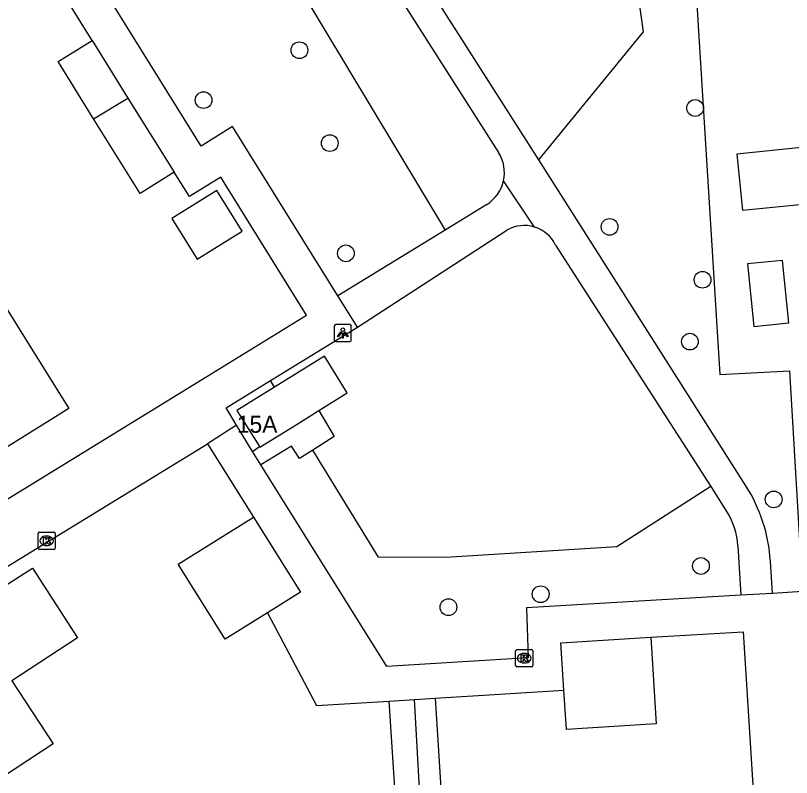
# Model space of a CAD drawing. Extents: x 158461 to 159795, y 387220 to 388672.
# Drawn here: x 159006.44 to 159051.84, y 387842.73 to 387887.3 of the extents above; entities that cross this region are included whole.
import ezdxf

# ---------------------------------------------------------------- set-up
doc = ezdxf.new("R2010")
doc.units = 0
for name, color, linetype in [('IMGEO_Boom', 7, 'Continuous'), ('IMGEO_Groenvoorziening', 7, 'Continuous'), ('IMGEO_Kolk', 7, 'Continuous'), ('IMGEO_Lichtpunt', 7, 'Continuous'), ('IMGEO_Pand', 7, 'Continuous'), ('IMGEO_Pand_nummerreeks', 7, 'Continuous'), ('IMGEO_Voetpad_halfverhard', 7, 'Continuous'), ('IMGEO_Voetpad_open', 7, 'Continuous')]:
    doc.layers.add(name, color=color, linetype=linetype)

msp = doc.modelspace()

# ---------------------------------------------------------------- linework, layer by layer
at = {"layer": 'IMGEO_Boom'}
for centre in [(159023.053, 387885.27), (159017.446, 387882.352), (159046.203, 387881.889), (159024.828, 387879.837), (159041.197, 387874.936), (159025.774, 387873.388), (159046.635, 387871.841), (159045.898, 387868.223), (159050.797, 387858.994), (159046.543, 387855.1), (159037.165, 387853.448), (159031.768, 387852.69)]:
    msp.add_circle(centre, 0.489, dxfattribs=at)
at = {"layer": 'IMGEO_Groenvoorziening'}
for points in [[(159054.347, 387913.818), (159042.704, 387912.483), (159044.248, 387897.283), (159045.72, 387897.374), (159047.656, 387866.3), (159051.713, 387866.519), (159052.477, 387853.598)], [(159037.05, 387878.849), (159043.188, 387886.354), (159040.01, 387908.983), (159037.174, 387908.718)], [(159023.044, 387888.953), (159031.575, 387874.746)], [(159047.118, 387859.753), (159041.623, 387856.218), (159031.621, 387855.6), (159027.67, 387855.625), (159023.839, 387861.884)]]:
    msp.add_lwpolyline(points, dxfattribs=at)
at = {"layer": 'IMGEO_Kolk'}
for p, q in [((159007.763, 387856.147), (159007.763, 387856.999)), ((159007.838, 387857.073), (159008.69, 387857.073)), ((159008.764, 387856.999), (159008.764, 387856.147)), ((159008.251, 387856.853), (159008.276, 387856.853)), ((159008.69, 387856.073), (159007.838, 387856.073)), ((159008.274, 387856.293), (159008.249, 387856.293)), ((159035.774, 387850.206), (159036.626, 387850.206)), ((159035.699, 387849.28), (159035.699, 387850.132)), ((159036.187, 387849.986), (159036.212, 387849.986)), ((159036.7, 387850.132), (159036.7, 387849.28)), ((159036.21, 387849.426), (159036.185, 387849.426)), ((159036.626, 387849.206), (159035.774, 387849.206))]:
    msp.add_line(p, q, dxfattribs=at)
for points in [[(159007.763, 387856.147), (159007.763, 387856.999)], [(159007.838, 387857.073), (159008.69, 387857.073)], [(159008.764, 387856.999), (159008.764, 387856.147)], [(159008.084, 387856.773), (159008.207, 387856.773), (159008.207, 387856.622), (159008.337, 387856.773), (159008.501, 387856.773), (159008.355, 387856.622), (159008.508, 387856.373), (159008.356, 387856.373), (159008.271, 387856.537), (159008.207, 387856.47), (159008.207, 387856.373), (159008.084, 387856.373), (159008.084, 387856.773)], [(159008.69, 387856.073), (159007.838, 387856.073)], [(159035.774, 387850.206), (159036.626, 387850.206)], [(159035.699, 387849.28), (159035.699, 387850.132)], [(159036.02, 387849.906), (159036.143, 387849.906), (159036.143, 387849.755), (159036.273, 387849.906), (159036.437, 387849.906), (159036.291, 387849.755), (159036.444, 387849.506), (159036.292, 387849.506), (159036.207, 387849.67), (159036.143, 387849.603), (159036.143, 387849.506), (159036.02, 387849.506), (159036.02, 387849.906)], [(159036.7, 387850.132), (159036.7, 387849.28)], [(159036.626, 387849.206), (159035.774, 387849.206)]]:
    msp.add_lwpolyline(points, dxfattribs=at)
for centre, start, end in [((159007.84, 387856.997), 91.552, 178.448), ((159007.84, 387856.997), 91.552, 178.448), ((159008.688, 387856.997), 1.552, 88.448), ((159008.688, 387856.997), 1.552, 88.448), ((159007.84, 387856.149), 181.552, 268.448), ((159007.84, 387856.149), 181.552, 268.448), ((159008.688, 387856.149), 271.552, 358.448), ((159008.688, 387856.149), 271.552, 358.448), ((159035.776, 387850.13), 91.552, 178.448), ((159035.776, 387850.13), 91.552, 178.448), ((159036.624, 387850.13), 1.552, 88.448), ((159036.624, 387850.13), 1.552, 88.448), ((159035.776, 387849.282), 181.552, 268.448), ((159035.776, 387849.282), 181.552, 268.448), ((159036.624, 387849.282), 271.552, 358.448), ((159036.624, 387849.282), 271.552, 358.448)]:
    msp.add_arc(centre, 0.0765, start, end, dxfattribs=at)
for centre, major_axis, ratio, start_param, end_param in [((159008.25, 387856.573), (-0.387, 0.002), 0.722429, 4.712389, 7.853982), ((159008.275, 387856.573), (-0.39, 0.002), 0.717154, 1.570796, 4.712389), ((159036.186, 387849.706), (-0.387, 0.002), 0.722429, 4.712389, 7.853982), ((159036.211, 387849.706), (-0.39, 0.002), 0.717154, 1.570796, 4.712389)]:
    msp.add_ellipse(centre, major_axis=major_axis, ratio=ratio, start_param=start_param, end_param=end_param, dxfattribs=at)
at = {"layer": 'IMGEO_Lichtpunt'}
for p, q in [((159025.994, 387869.222), (159025.186, 387869.222)), ((159025.994, 387869.222), (159025.186, 387869.222)), ((159025.092, 387869.127), (159025.092, 387868.32)), ((159025.092, 387869.127), (159025.092, 387868.32)), ((159026.088, 387868.32), (159026.088, 387869.127)), ((159026.088, 387868.32), (159026.088, 387869.127)), ((159025.186, 387868.226), (159025.994, 387868.226)), ((159025.186, 387868.226), (159025.994, 387868.226))]:
    msp.add_line(p, q, dxfattribs=at)
for points in [[(159025.466, 387868.791), (159025.505, 387868.763), (159025.317, 387868.501), (159025.279, 387868.528), (159025.466, 387868.791)], [(159025.678, 387868.763), (159025.716, 387868.79), (159025.903, 387868.528), (159025.864, 387868.5), (159025.678, 387868.763)], [(159025.568, 387868.743), (159025.615, 387868.743), (159025.615, 387868.421), (159025.568, 387868.421), (159025.568, 387868.743)]]:
    msp.add_lwpolyline(points, dxfattribs=at)
msp.add_circle((159025.591, 387868.925), 0.0994, dxfattribs=at)
for centre, start, end in [((159025.186, 387869.127), 90, 180), ((159025.186, 387869.127), 90, 180), ((159025.994, 387869.127), 0, 90), ((159025.994, 387869.127), 0, 90), ((159025.186, 387868.32), 180, 270), ((159025.186, 387868.32), 180, 270), ((159025.994, 387868.32), 270, 0), ((159025.994, 387868.32), 270, 360)]:
    msp.add_arc(centre, 0.0946, start, end, dxfattribs=at)
at = {"layer": 'IMGEO_Pand'}
for points in [[(159011.012, 387881.26), (159008.931, 387884.602), (159010.922, 387885.842)], [(159010.922, 387885.842), (159013.02, 387882.473)], [(159011.012, 387881.26), (159013.02, 387882.473)], [(159013.02, 387882.473), (159015.724, 387878.132)], [(159015.724, 387878.132), (159013.732, 387876.891), (159011.012, 387881.26)], [(159048.641, 387879.195), (159048.975, 387875.909), (159052.928, 387876.311), (159052.594, 387879.597), (159048.641, 387879.195)], [(159015.582, 387875.418), (159017.06, 387873.043), (159019.7, 387874.687), (159018.222, 387877.061), (159015.582, 387875.418)], [(159049.262, 387872.77), (159049.633, 387869.112), (159051.677, 387869.32), (159051.306, 387872.977), (159049.262, 387872.77)], [(159005.945, 387870.107), (159006.908, 387868.56), (159009.552, 387864.315), (159002.473, 387859.906), (159000, 387863.877), (158999.485, 387864.704), (158995.146, 387862.001)], [(159024.187, 387864.192), (159025.854, 387865.229), (159024.518, 387867.377), (159021.591, 387865.557)], [(159021.591, 387865.557), (159019.397, 387864.192), (159020.708, 387862.084)], [(159020.708, 387862.084), (159020.733, 387862.044), (159022.912, 387863.399), (159024.187, 387864.192)], [(159021.184, 387852.367), (159018.703, 387850.812), (159015.954, 387855.199), (159020.359, 387857.959)], [(159020.359, 387857.959), (159023.107, 387853.572), (159021.184, 387852.367)], [(158998.517, 387843.379), (158995.837, 387847.595), (159000, 387850.241), (159007.437, 387854.968), (159010.066, 387850.893), (159006.227, 387848.382), (159008.64, 387844.694), (159004.853, 387842.217)], [(159038.523, 387847.84), (159038.351, 387850.6), (159043.606, 387850.927)], [(159043.606, 387850.927), (159043.922, 387845.858), (159038.667, 387845.531), (159038.523, 387847.84)], [(159028.309, 387847.187), (159029.788, 387847.282)], [(159030.271, 387838.622), (159028.864, 387838.532), (159028.309, 387847.187)], [(159029.788, 387847.282), (159030.986, 387847.359)], [(159030.271, 387838.622), (159029.788, 387847.282)], [(159030.986, 387847.359), (159031.541, 387838.704), (159030.271, 387838.622)]]:
    msp.add_lwpolyline(points, dxfattribs=at)
at = {"layer": 'IMGEO_Voetpad_halfverhard'}
for points in [[(159037.05, 387878.849), (159029.904, 387890.089)], [(159028.485, 387889.061), (159034.699, 387879.286)], [(159049.171, 387859.784), (159037.05, 387878.849)], [(159036.808, 387874.926), (159034.987, 387877.621)], [(159034.011, 387876.242), (159031.575, 387874.746)], [(159031.575, 387874.746), (159025.306, 387870.897)], [(159026.446, 387869.067), (159035.19, 387874.743)], [(159038.035, 387873.875), (159047.118, 387859.753)], [(159047.118, 387859.753), (159048.046, 387858.293)], [(159048.701, 387856.28), (159048.883, 387853.386)], [(159050.722, 387853.495), (159050.604, 387855.378)]]:
    msp.add_lwpolyline(points, dxfattribs=at)
for centre, radius, start, end in [((159032.838, 387878.107), 2.203, 347.2646, 32.3625), ((159032.836, 387878.109), 2.206, 302.1942, 347.2272), ((159036.208, 387872.988), 2.028, 72.7888, 120.1169), ((159036.208, 387872.984), 2.033, 26.0002, 72.8356), ((159041.318, 387854.794), 9.305, 3.6001, 32.4329), ((159044.465, 387856.015), 4.245, 3.5845, 32.4637)]:
    msp.add_arc(centre, radius, start, end, dxfattribs=at)
at = {"layer": 'IMGEO_Voetpad_open'}
for points in [[(159025.306, 387870.897), (159019.133, 387880.807), (159017.301, 387879.666), (159005.446, 387898.701), (159006.929, 387899.624), (159000, 387910.805), (158995.596, 387917.911)], [(159010.922, 387885.842), (159008.148, 387890.296)], [(158998.64, 387854.52), (159000, 387855.355), (159015.923, 387865.135), (159017.64, 387866.189), (159023.474, 387869.772), (159018.445, 387877.845), (159016.613, 387876.704), (159015.724, 387878.132)], [(159026.446, 387869.067), (159025.306, 387870.897)], [(159021.356, 387865.941), (159023.18, 387867.061), (159026.446, 387869.067)], [(159019.378, 387863.335), (159018.765, 387864.35), (159021.356, 387865.941)], [(159021.591, 387865.557), (159021.356, 387865.941)], [(159024.187, 387864.192), (159025.081, 387862.673), (159023.839, 387861.884)], [(159019.378, 387863.335), (159017.667, 387862.251)], [(159020.302, 387861.806), (159019.378, 387863.335)], [(158997.549, 387853.092), (159000, 387852.422), (159000.488, 387851.729), (159017.667, 387862.251)], [(159017.667, 387862.251), (159020.359, 387857.959)], [(159020.302, 387861.806), (159020.708, 387862.084)], [(159023.839, 387861.884), (159023.05, 387861.383), (159022.589, 387862.104), (159020.788, 387861.009)], [(159020.788, 387861.009), (159020.302, 387861.806)], [(159048.883, 387853.386), (159036.34, 387852.647), (159036.426, 387849.722), (159028.16, 387849.226), (159020.788, 387861.009)], [(159050.722, 387853.495), (159048.883, 387853.386)], [(159052.477, 387853.598), (159050.722, 387853.495)], [(159021.184, 387852.367), (159024.048, 387846.933), (159028.309, 387847.187)], [(159043.606, 387850.927), (159049.017, 387851.256), (159050.903, 387821.262)], [(159030.986, 387847.359), (159038.523, 387847.84)]]:
    msp.add_lwpolyline(points, dxfattribs=at)

# ---------------------------------------------------------------- texts
at = {"layer": 'IMGEO_Pand_nummerreeks'}
msp.add_text('15A', height=1, dxfattribs=at).set_placement((159019.386, 387862.891))

doc.saveas('drawing.dxf')
